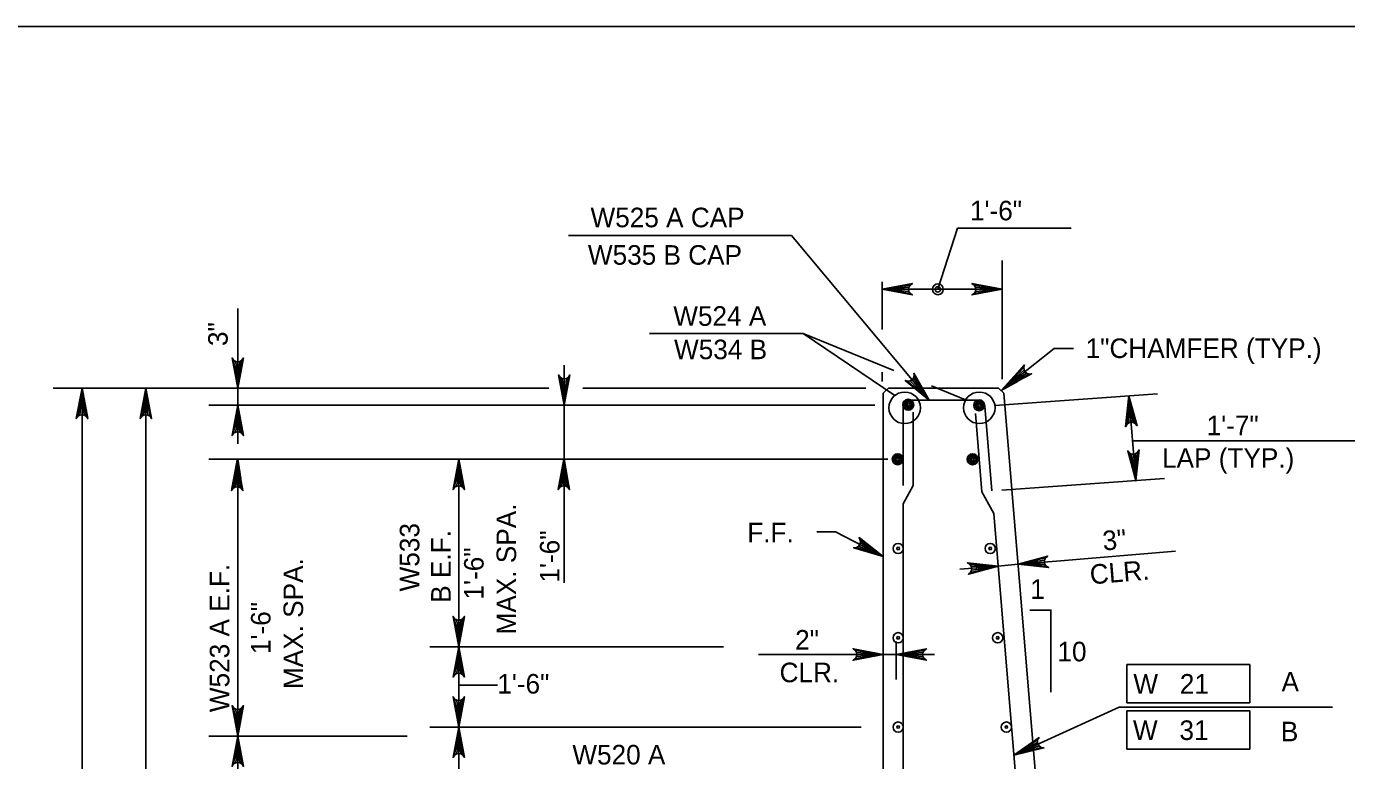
# Model space of a CAD drawing. Extents: x 638340 to 640242, y 295465 to 298435.
# Drawn here: x 638996.7 to 639199.2, y 295932 to 296044.5 of the extents above; entities that cross this region are included whole.
import ezdxf

# ---------------------------------------------------------------- set-up
doc = ezdxf.new("R2010")
doc.units = 0
for name, color, linetype in [('2', 7, 'Continuous'), ('3', 7, 'Continuous'), ('Level 3', 7, 'Continuous'), ('Level 4', 7, 'Continuous'), ('Level 6', 7, 'Continuous'), ('Level 9', 7, 'Continuous')]:
    doc.layers.add(name, color=color, linetype=linetype)

# ---------------------------------------------------------------- blocks, each defined once
blk = doc.blocks.new('B')
at = {"layer": '3'}
blk.add_circle((0, 0), 0.16, dxfattribs=at)
for start, end in [(0, 180), (180, 0)]:
    blk.add_arc((0, 0), 0.0391, start, end, dxfattribs=at)

msp = doc.modelspace()

# ---------------------------------------------------------------- linework, layer by layer
at = {"layer": '2'}
msp.add_line((638475.46, 296044.46), (639261.46, 296044.46), dxfattribs=at)
at = {"layer": 'Level 3'}
for p, q in [((639139.56, 296013.52), (639136.53, 296004.17)), ((639139.56, 296013.52), (639156.95, 296013.52)), ((639129.94, 295987.92), (639115.87, 295997.41)), ((639166.39, 295980.95), (639200.9, 295980.95)), ((639063.03, 295943.53), (639068.98, 295943.53))]:
    msp.add_line(p, q, dxfattribs=at)
msp.add_lwpolyline([(639166.89, 295974.86), (639165.64, 295979.42), (639165.92, 295979.08), (639166.24, 295978.92), (639166.56, 295978.9), (639166.86, 295978.98), (639167.16, 295979.19), (639167.38, 295979.57), (639166.89, 295974.86), (639167.16, 295979.19), (639166.86, 295978.98), (639166.89, 295974.86), (639166.56, 295978.9), (639166.24, 295978.92), (639166.89, 295974.86), (639165.92, 295979.08)], dxfattribs=at)
for radius in [0.832, 0.416]:
    msp.add_circle((639136.53, 296004.17), radius, dxfattribs=at)
at = {"layer": 'Level 4'}
for p, q in [((639114.05, 296012.4), (639079.87, 296012.4)), ((639135.18, 295987.19), (639114.05, 296012.4)), ((639146.4, 296005.04), (639146.4, 296008.59)), ((639127.97, 295998.02), (639127.97, 296005.3)), ((639146.4, 295990.4), (639146.4, 296005.04)), ((639127.97, 296004.17), (639146.4, 296004.17)), ((639146.4, 296004.17), (639146.4, 296004.17)), ((639029.13, 295989.02), (639029.13, 296001.24)), ((639092.27, 295997.41), (639115.87, 295997.41)), ((639129.79, 295991.73), (639115.86, 295997.41)), ((639029.13, 295991.96), (639029.13, 295994.91)), ((639146.71, 295989.02), (639154.37, 295995.08)), ((639154.37, 295995.08), (639157.32, 295995.08)), ((639127.97, 295993.61), (639127.97, 295993.61)), ((639079.22, 295959.21), (639079.22, 295992.57)), ((639127.97, 295991.46), (639127.97, 295990.06)), ((639024.01, 295989.02), (639000.83, 295989.02)), ((639005.25, 295820.81), (639005.25, 295989.02)), ((639076.87, 295989.02), (639010.64, 295989.02)), ((639015.06, 295989.02), (639015.06, 295920.5)), ((639015.06, 295989.02), (639015.06, 295989.02)), ((639075.56, 295989.02), (639024.71, 295989.02)), ((639029.13, 295989.02), (639029.13, 295980.51)), ((639090.41, 295989.02), (639082.09, 295989.02)), ((639125.47, 295989.02), (639082.88, 295989.02)), ((639140.78, 295987.25), (639135.53, 295989.39)), ((639145.26, 295986.38), (639170.22, 295988.14)), ((639165.81, 295987.83), (639166.89, 295974.86)), ((639126.86, 295986.4), (639024.71, 295986.4)), ((639060.6, 295978.13), (639024.71, 295978.13)), ((639029.13, 295935.72), (639029.13, 295978.13)), ((639064.38, 295978.13), (639060.6, 295978.13)), ((639064.48, 295978.13), (639060.7, 295978.13)), ((639063.04, 295949.4), (639063.04, 295978.13)), ((639128.84, 295978.13), (639064.48, 295978.13)), ((639128.84, 295978.13), (639074.28, 295978.13)), ((639146.34, 295973.41), (639171.3, 295975.17)), ((639120.82, 295967.01), (639117.97, 295967.01)), ((639128.16, 295963.21), (639120.82, 295967.01)), ((639148.83, 295962.03), (639154.7, 295962.52)), ((639154.7, 295962.52), (639172.95, 295964.04)), ((639145.77, 295961.77), (639139.9, 295961.28)), ((639145.77, 295961.77), (639148.83, 295962.03)), ((639128.16, 295949.46), (639128.16, 295952.39)), ((639128.16, 295952.07), (639128.16, 295948.08)), ((639130.11, 295944.4), (639130.11, 295950.21)), ((639074.4, 295949.4), (639058.61, 295949.4)), ((639103.67, 295949.4), (639074.4, 295949.4)), ((639122.26, 295948.2), (639109.03, 295948.2)), ((639128.16, 295948.2), (639122.26, 295948.2)), ((639130.44, 295948.2), (639128.16, 295948.2)), ((639130.11, 295948.2), (639136.01, 295948.2)), ((639063.04, 295940.04), (639063.04, 295946.46)), ((639165.49, 295946.68), (639184.4, 295946.68)), ((639165.49, 295940.79), (639165.49, 295946.68)), ((639184.4, 295946.68), (639184.4, 295940.79)), ((639148.19, 295932.76), (639164.33, 295940.16)), ((639164.33, 295940.16), (639197.05, 295940.16)), ((639184.4, 295940.79), (639165.49, 295940.79)), ((639165.49, 295939.58), (639184.4, 295939.58)), ((639165.49, 295933.68), (639165.49, 295939.58)), ((639184.4, 295939.58), (639184.4, 295933.68)), ((639124.78, 295937.09), (639058.61, 295937.09)), ((639063.04, 295855.02), (639063.04, 295937.09)), ((639028.55, 295935.72), (639024.71, 295935.72)), ((639055.1, 295935.72), (639024.71, 295935.72)), ((639029.13, 295926.36), (639029.13, 295932.78)), ((639184.4, 295933.68), (639165.49, 295933.68))]:
    msp.add_line(p, q, dxfattribs=at)
for points in [[(639127.97, 296004.17), (639132.63, 296005.04), (639132.27, 296004.8), (639132.08, 296004.48), (639132.03, 296004.17), (639132.08, 296003.86), (639132.27, 296003.55), (639132.63, 296003.3), (639127.97, 296004.17), (639132.27, 296003.55), (639132.08, 296003.86), (639127.97, 296004.17), (639132.03, 296004.17), (639132.08, 296004.48), (639127.97, 296004.17), (639132.27, 296004.8)], [(639146.4, 296004.17), (639141.75, 296003.3), (639142.11, 296003.55), (639142.29, 296003.86), (639142.35, 296004.17), (639142.29, 296004.48), (639142.11, 296004.8), (639141.75, 296005.04), (639146.4, 296004.17), (639142.11, 296004.8), (639142.29, 296004.48), (639146.4, 296004.17), (639142.35, 296004.17), (639142.29, 296003.86), (639146.4, 296004.17), (639142.11, 296003.55)], [(639029.13, 295989.02), (639028.26, 295993.67), (639028.51, 295993.31), (639028.82, 295993.12), (639029.13, 295993.07), (639029.45, 295993.12), (639029.76, 295993.31), (639030, 295993.67), (639029.13, 295989.02), (639029.76, 295993.31), (639029.45, 295993.12), (639029.13, 295989.02), (639029.13, 295993.07), (639028.82, 295993.12), (639029.13, 295989.02), (639028.51, 295993.31)], [(639079.22, 295986.4), (639078.35, 295991.06), (639078.6, 295990.7), (639078.91, 295990.51), (639079.22, 295990.46), (639079.54, 295990.51), (639079.85, 295990.7), (639080.09, 295991.06), (639079.22, 295986.4), (639079.85, 295990.7), (639079.54, 295990.51), (639079.22, 295986.4), (639079.22, 295990.46), (639078.91, 295990.51), (639079.22, 295986.4), (639078.6, 295990.7)], [(639135.18, 295987.19), (639131.52, 295990.2), (639131.94, 295990.08), (639132.3, 295990.14), (639132.57, 295990.3), (639132.78, 295990.54), (639132.9, 295990.89), (639132.86, 295991.32), (639135.18, 295987.19), (639132.9, 295990.89), (639132.78, 295990.54), (639135.18, 295987.19), (639132.57, 295990.3), (639132.3, 295990.14), (639135.18, 295987.19), (639131.94, 295990.08)], [(639146.71, 295989.02), (639149.82, 295992.59), (639149.69, 295992.17), (639149.74, 295991.81), (639149.89, 295991.53), (639150.13, 295991.32), (639150.47, 295991.19), (639150.9, 295991.22), (639146.71, 295989.02), (639150.47, 295991.19), (639150.13, 295991.32), (639146.71, 295989.02), (639149.89, 295991.53), (639149.74, 295991.81), (639146.71, 295989.02), (639149.69, 295992.17)], [(639005.25, 295989.02), (639006.12, 295984.36), (639005.88, 295984.72), (639005.56, 295984.91), (639005.25, 295984.96), (639004.94, 295984.91), (639004.63, 295984.72), (639004.38, 295984.36), (639005.25, 295989.02), (639004.63, 295984.72), (639004.94, 295984.91), (639005.25, 295989.02), (639005.25, 295984.96), (639005.56, 295984.91), (639005.25, 295989.02), (639005.88, 295984.72)], [(639015.06, 295989.02), (639015.93, 295984.36), (639015.68, 295984.72), (639015.37, 295984.91), (639015.06, 295984.96), (639014.74, 295984.91), (639014.43, 295984.72), (639014.18, 295984.36), (639015.06, 295989.02), (639014.43, 295984.72), (639014.74, 295984.91), (639015.06, 295989.02), (639015.06, 295984.96), (639015.37, 295984.91), (639015.06, 295989.02), (639015.68, 295984.72)], [(639165.81, 295987.83), (639167.07, 295983.27), (639166.79, 295983.6), (639166.47, 295983.76), (639166.15, 295983.79), (639165.84, 295983.71), (639165.55, 295983.5), (639165.33, 295983.12), (639165.81, 295987.83), (639165.55, 295983.5), (639165.84, 295983.71), (639165.81, 295987.83), (639166.15, 295983.79), (639166.47, 295983.76), (639165.81, 295987.83), (639166.79, 295983.6)], [(639029.13, 295986.4), (639030, 295981.75), (639029.76, 295982.11), (639029.45, 295982.3), (639029.13, 295982.35), (639028.82, 295982.3), (639028.51, 295982.11), (639028.26, 295981.75), (639029.13, 295986.4), (639028.51, 295982.11), (639028.82, 295982.3), (639029.13, 295986.4), (639029.13, 295982.35), (639029.45, 295982.3), (639029.13, 295986.4), (639029.76, 295982.11)], [(639029.04, 295977.97), (639029.92, 295973.32), (639029.67, 295973.68), (639029.36, 295973.87), (639029.04, 295973.92), (639028.73, 295973.87), (639028.42, 295973.68), (639028.17, 295973.32), (639029.04, 295977.97), (639028.42, 295973.68), (639028.73, 295973.87), (639029.04, 295977.97), (639029.04, 295973.92), (639029.36, 295973.87), (639029.04, 295977.97), (639029.67, 295973.68)], [(639063.04, 295978.13), (639063.91, 295973.48), (639063.66, 295973.83), (639063.35, 295974.02), (639063.04, 295974.07), (639062.72, 295974.02), (639062.41, 295973.83), (639062.16, 295973.48), (639063.04, 295978.13), (639062.41, 295973.83), (639062.72, 295974.02), (639063.04, 295978.13), (639063.04, 295974.07), (639063.35, 295974.02), (639063.04, 295978.13), (639063.66, 295973.83)], [(639079.16, 295978.13), (639080.03, 295973.48), (639079.78, 295973.83), (639079.47, 295974.02), (639079.16, 295974.07), (639078.85, 295974.02), (639078.54, 295973.83), (639078.29, 295973.48), (639079.16, 295978.13), (639078.54, 295973.83), (639078.85, 295974.02), (639079.16, 295978.13), (639079.16, 295974.07), (639079.47, 295974.02), (639079.16, 295978.13), (639079.78, 295973.83)], [(639128.16, 295963.21), (639123.63, 295964.58), (639124.06, 295964.63), (639124.37, 295964.82), (639124.56, 295965.07), (639124.66, 295965.38), (639124.63, 295965.74), (639124.43, 295966.12), (639128.16, 295963.21), (639124.63, 295965.74), (639124.66, 295965.38), (639128.16, 295963.21), (639124.56, 295965.07), (639124.37, 295964.82), (639128.16, 295963.21), (639124.06, 295964.63)], [(639148.83, 295962.03), (639153.39, 295963.28), (639153.05, 295963.01), (639152.9, 295962.68), (639152.87, 295962.36), (639152.95, 295962.06), (639153.16, 295961.76), (639153.54, 295961.54), (639148.83, 295962.03), (639153.16, 295961.76), (639152.95, 295962.06), (639148.83, 295962.03), (639152.87, 295962.36), (639152.9, 295962.68), (639148.83, 295962.03), (639153.05, 295963.01)], [(639145.77, 295961.77), (639141.21, 295960.52), (639141.54, 295960.79), (639141.7, 295961.12), (639141.73, 295961.44), (639141.65, 295961.74), (639141.44, 295962.04), (639141.06, 295962.25), (639145.77, 295961.77), (639141.44, 295962.04), (639141.65, 295961.74), (639145.77, 295961.77), (639141.73, 295961.44), (639141.7, 295961.12), (639145.77, 295961.77), (639141.54, 295960.79)], [(639063.04, 295949.4), (639063.91, 295954.05), (639063.66, 295953.7), (639063.35, 295953.51), (639063.04, 295953.46), (639062.72, 295953.51), (639062.41, 295953.7), (639062.16, 295954.05), (639063.04, 295949.4), (639062.41, 295953.7), (639062.72, 295953.51), (639063.04, 295949.4), (639063.04, 295953.46), (639063.35, 295953.51), (639063.04, 295949.4), (639063.66, 295953.7)], [(639063.04, 295949.4), (639063.91, 295944.75), (639063.66, 295945.11), (639063.35, 295945.29), (639063.04, 295945.35), (639062.72, 295945.29), (639062.41, 295945.11), (639062.16, 295944.75), (639063.04, 295949.4), (639062.41, 295945.11), (639062.72, 295945.29), (639063.04, 295949.4), (639063.04, 295945.35), (639063.35, 295945.29), (639063.04, 295949.4), (639063.66, 295945.11)], [(639128.16, 295948.2), (639123.51, 295947.33), (639123.87, 295947.58), (639124.05, 295947.89), (639124.1, 295948.2), (639124.05, 295948.52), (639123.87, 295948.83), (639123.51, 295949.08), (639128.16, 295948.2), (639123.87, 295948.83), (639124.05, 295948.52), (639128.16, 295948.2), (639124.1, 295948.2), (639124.05, 295947.89), (639128.16, 295948.2), (639123.87, 295947.58)], [(639130.11, 295948.2), (639134.77, 295949.08), (639134.41, 295948.83), (639134.22, 295948.52), (639134.17, 295948.2), (639134.22, 295947.89), (639134.41, 295947.58), (639134.77, 295947.33), (639130.11, 295948.2), (639134.41, 295947.58), (639134.22, 295947.89), (639130.11, 295948.2), (639134.17, 295948.2), (639134.22, 295948.52), (639130.11, 295948.2), (639134.41, 295948.83)], [(639029.13, 295935.72), (639030, 295940.38), (639029.76, 295940.02), (639029.45, 295939.83), (639029.13, 295939.78), (639028.82, 295939.83), (639028.51, 295940.02), (639028.26, 295940.38), (639029.13, 295935.72), (639028.51, 295940.02), (639028.82, 295939.83), (639029.13, 295935.72), (639029.13, 295939.78), (639029.45, 295939.83), (639029.13, 295935.72), (639029.76, 295940.02)], [(639063.04, 295937.09), (639063.91, 295941.74), (639063.66, 295941.39), (639063.35, 295941.2), (639063.04, 295941.15), (639062.72, 295941.2), (639062.41, 295941.39), (639062.16, 295941.74), (639063.04, 295937.09), (639062.41, 295941.39), (639062.72, 295941.2), (639063.04, 295937.09), (639063.04, 295941.15), (639063.35, 295941.2), (639063.04, 295937.09), (639063.66, 295941.39)], [(639063.04, 295937.09), (639063.91, 295932.44), (639063.66, 295932.8), (639063.35, 295932.98), (639063.04, 295933.04), (639062.72, 295932.98), (639062.41, 295932.8), (639062.16, 295932.44), (639063.04, 295937.09), (639062.41, 295932.8), (639062.72, 295932.98), (639063.04, 295937.09), (639063.04, 295933.04), (639063.35, 295932.98), (639063.04, 295937.09), (639063.66, 295932.8)], [(639029.13, 295935.72), (639030, 295931.07), (639029.76, 295931.43), (639029.45, 295931.62), (639029.13, 295931.67), (639028.82, 295931.62), (639028.51, 295931.43), (639028.26, 295931.07), (639029.13, 295935.72), (639028.51, 295931.43), (639028.82, 295931.62), (639029.13, 295935.72), (639029.13, 295931.67), (639029.45, 295931.62), (639029.13, 295935.72), (639029.76, 295931.43)], [(639148.19, 295932.76), (639152.05, 295935.49), (639151.83, 295935.11), (639151.79, 295934.75), (639151.87, 295934.45), (639152.05, 295934.19), (639152.35, 295933.98), (639152.78, 295933.9), (639148.19, 295932.76), (639152.35, 295933.98), (639152.05, 295934.19), (639148.19, 295932.76), (639151.87, 295934.45), (639151.79, 295934.75), (639148.19, 295932.76), (639151.83, 295935.11)]]:
    msp.add_lwpolyline(points, dxfattribs=at)
for points in [[(639130.92, 296003.68), (639130.92, 296004.66), (639127.97, 296004.17)], [(639143.45, 296003.68), (639143.45, 296004.66), (639146.4, 296004.17)], [(639028.64, 295991.96), (639029.63, 295991.96), (639029.13, 295989.02)], [(639148.84, 295990.08), (639148.23, 295990.85), (639146.23, 295988.64)], [(639004.76, 295986.07), (639005.74, 295986.07), (639005.25, 295989.02)], [(639015.55, 295986.07), (639014.57, 295986.07), (639015.06, 295989.02)], [(639078.73, 295989.35), (639079.71, 295989.35), (639079.22, 295986.4)], [(639133.67, 295989.76), (639132.91, 295989.13), (639135.19, 295987.19)], [(639166.55, 295984.87), (639165.57, 295984.79), (639165.82, 295987.77)], [(639028.64, 295983.46), (639029.63, 295983.46), (639029.13, 295986.4)], [(639028.64, 295975.18), (639029.63, 295975.18), (639029.13, 295978.13)], [(639062.54, 295975.18), (639063.53, 295975.18), (639063.04, 295978.13)], [(639078.73, 295975.18), (639079.71, 295975.18), (639079.22, 295978.13)], [(639167.14, 295977.78), (639166.17, 295977.7), (639166.9, 295974.8)], [(639125.77, 295965), (639125.32, 295964.13), (639128.16, 295963.21)], [(639151.72, 295962.76), (639151.81, 295961.78), (639148.83, 295962.03)], [(639142.79, 295962.02), (639142.87, 295961.04), (639145.77, 295961.77)], [(639062.54, 295952.35), (639063.53, 295952.35), (639063.04, 295949.4)], [(639062.54, 295946.46), (639063.53, 295946.46), (639063.04, 295949.4)], [(639125.21, 295948.7), (639125.21, 295947.71), (639128.16, 295948.2)], [(639133.06, 295948.7), (639133.06, 295947.71), (639130.11, 295948.2)], [(639028.64, 295938.67), (639029.63, 295938.67), (639029.13, 295935.72)], [(639062.54, 295940.04), (639063.53, 295940.04), (639063.04, 295937.09)], [(639062.54, 295934.14), (639063.53, 295934.14), (639063.04, 295937.09)], [(639028.64, 295932.78), (639029.63, 295932.78), (639029.13, 295935.72)], [(639151.07, 295933.54), (639150.66, 295934.43), (639148.19, 295932.76)]]:
    msp.add_lwpolyline(points, close=True, dxfattribs=at)
for centre in [(639131.45, 295986.01), (639142.87, 295986.01)]:
    msp.add_circle(centre, 2.42, dxfattribs=at)
at = {"layer": 'Level 6'}
for p, q in [((639132.24, 295987.19), (639142.71, 295987.19)), ((639131.22, 295974.12), (639131.22, 295986.17)), ((639132.75, 295974.12), (639132.75, 295985.35)), ((639142.28, 295985.16), (639143.28, 295973.16)), ((639143.73, 295986.25), (639144.81, 295973.29)), ((639132.75, 295974.12), (639131.22, 295971.28)), ((639143.28, 295973.16), (639145.1, 295969.8)), ((639131.22, 295897.26), (639131.22, 295971.28)), ((639145.1, 295969.8), (639149.42, 295917.92))]:
    msp.add_line(p, q, dxfattribs=at)
for centre, radius in [((639131.99, 295986.49), 0.832), ((639131.99, 295986.49), 0.624), ((639131.99, 295986.49), 0.416), ((639131.99, 295986.49), 0.208), ((639142.85, 295986.4), 0.832), ((639142.85, 295986.4), 0.624), ((639142.85, 295986.4), 0.416), ((639142.85, 295986.4), 0.208), ((639130.37, 295978.13), 0.832), ((639130.37, 295978.13), 0.624), ((639130.37, 295978.13), 0.416), ((639141.86, 295978.13), 0.832), ((639141.86, 295978.13), 0.624), ((639141.86, 295978.13), 0.416), ((639130.37, 295978.13), 0.208), ((639141.86, 295978.13), 0.208)]:
    msp.add_circle(centre, radius, dxfattribs=at)
for centre, start, end in [((639132.24, 295986.17), 90, 180), ((639142.71, 295986.17), 4.7636, 90)]:
    msp.add_arc(centre, 1.02, start, end, dxfattribs=at)
at = {"layer": 'Level 9'}
for p, q in [((639128.93, 295989.02), (639128.16, 295988.25)), ((639128.93, 295989.02), (639145.81, 295989.02)), ((639145.81, 295989.02), (639146.64, 295988.25)), ((639128.16, 295852.26), (639128.16, 295988.25)), ((639146.64, 295988.25), (639157.98, 295852.26))]:
    msp.add_line(p, q, dxfattribs=at)
msp.add_lwpolyline([(639150.64, 295955.02), (639153.86, 295955.02), (639153.86, 295942.46)], dxfattribs=at)

# ---------------------------------------------------------------- block references
at = {"layer": 'Level 3', "xscale": 4.911876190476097, "yscale": 4.911876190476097, "rotation": 90}
for p in [(639130.44, 295964.45), (639144.56, 295964.45), (639130.44, 295950.77), (639145.7, 295950.77), (639130.44, 295937.09), (639147.03, 295937.09)]:
    msp.add_blockref('B', p, dxfattribs=at)

# ---------------------------------------------------------------- texts
at = {"layer": 'Level 3'}
for s, height, p in [('1\'-6"', 3, (639141.45, 296014.74)), ('1"CHAMFER (TYP.)', 3.0001, (639159.19, 295993.64)), ('1\'-7"', 3, (639177.75, 295981.81)), ('LAP (TYP.)', 3, (639170.91, 295976.82)), ('2"', 3, (639114.63, 295948.96)), ('CLR.', 3, (639112.25, 295943.96))]:
    msp.add_text(s, height=height, dxfattribs=at).set_placement(p)
for s, rotation, p in [('3"', 90, (639027.6, 295995.48)), ('3"', 4.7636, (639161.91, 295964.13)), ('CLR.', 4.7636, (639159.96, 295958.95))]:
    msp.add_text(s, height=3, rotation=rotation, dxfattribs=at).set_placement(p)
at = {"layer": 'Level 4'}
for s, p in [('W525 A CAP', (639083.25, 296013.68)), ('W535 B CAP', (639082.85, 296007.94)), ('W524 A', (639095.94, 295998.58)), ('W534 B', (639096.06, 295993.46)), ('F.F.', (639107.29, 295965.39)), ('1', (639150.7, 295956.74)), ('10', (639154.87, 295947.16)), ('1\'-6"', (639068.95, 295942.22)), ('W   21', (639166.51, 295942.21)), ('A', (639189.24, 295942.54)), ('W   31', (639166.45, 295935.11)), ('B', (639189.14, 295934.91)), ('W520 A', (639080.46, 295931.36))]:
    msp.add_text(s, height=3, dxfattribs=at).set_placement(p)
for s, height, p in [('MAX. SPA.', 3, (639071.84, 295951.28)), ('W533', 3, (639056.99, 295957.87)), ('B E.F.', 3, (639061.8, 295956.13)), ('1\'-6"', 3, (639078.49, 295959.23)), ('1\'-6"', 3, (639066.85, 295956.63)), ('MAX. SPA.', 3, (639039.16, 295942.91)), ('W523 A E.F.', 3.0001, (639027.85, 295939.37)), ('1\'-6"', 3, (639034.17, 295948.27))]:
    msp.add_text(s, height=height, rotation=90, dxfattribs=at).set_placement(p)

doc.saveas('drawing.dxf')
